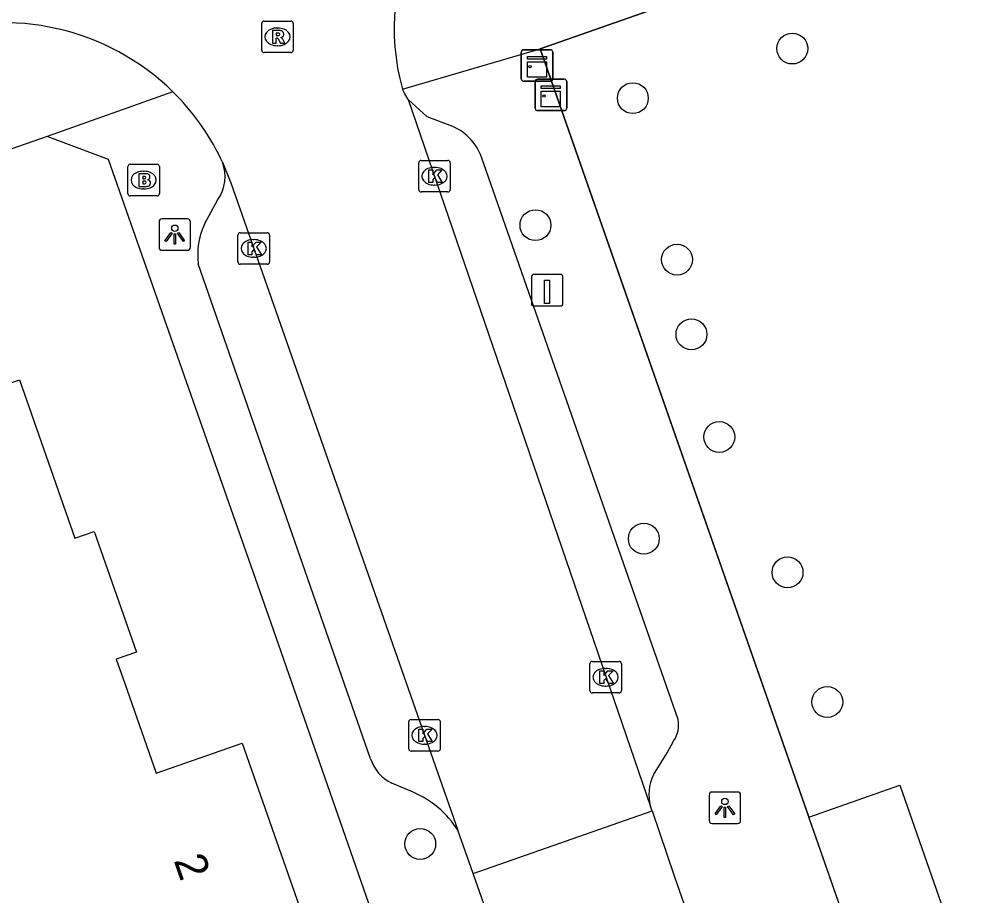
# Model space of a CAD drawing. Extents: x 158474 to 159560, y 388525 to 389605.
# Drawn here: x 158879.66 to 158910.03, y 389035.01 to 389062.8 of the extents above; entities that cross this region are included whole.
import ezdxf

# ---------------------------------------------------------------- set-up
doc = ezdxf.new("R2010")
doc.units = 0
for name, color, linetype in [('IMGEO_Boom', 7, 'Continuous'), ('IMGEO_Brandkraan', 7, 'Continuous'), ('IMGEO_Hek', 7, 'Continuous'), ('IMGEO_Kast', 7, 'Continuous'), ('IMGEO_Kolk', 7, 'Continuous'), ('IMGEO_Laadpaal', 7, 'Continuous'), ('IMGEO_Lichtpunt', 7, 'Continuous'), ('IMGEO_Pand', 7, 'Continuous'), ('IMGEO_Pand_nummerreeks', 7, 'Continuous'), ('IMGEO_Rijbaan_lokaal_open', 7, 'Continuous'), ('IMGEO_Rioolput', 7, 'Continuous'), ('IMGEO_Voetpad_open', 7, 'Continuous')]:
    doc.layers.add(name, color=color, linetype=linetype)

msp = doc.modelspace()

# ---------------------------------------------------------------- linework, layer by layer
at = {"layer": 'IMGEO_Boom'}
for centre in [(158904.153, 389061.867), (158899.103, 389060.295), (158896.016, 389056.269), (158900.503, 389055.178), (158900.959, 389052.807), (158901.84, 389049.556), (158899.449, 389046.331), (158904.004, 389045.264), (158905.262, 389041.157), (158892.365, 389036.657)]:
    msp.add_circle(centre, 0.489, dxfattribs=at)
at = {"layer": 'IMGEO_Brandkraan'}
for p, q in [((158883.101, 389057.272), (158883.101, 389058.124)), ((158883.176, 389058.198), (158884.028, 389058.198)), ((158884.102, 389058.124), (158884.102, 389057.272)), ((158883.589, 389057.978), (158883.614, 389057.978)), ((158883.612, 389057.418), (158883.587, 389057.418)), ((158884.028, 389057.198), (158883.176, 389057.198))]:
    msp.add_line(p, q, dxfattribs=at)
for points in [[(158883.101, 389057.272), (158883.101, 389058.124)], [(158883.176, 389058.198), (158884.028, 389058.198)], [(158884.102, 389058.124), (158884.102, 389057.272)], [(158883.449, 389057.898), (158883.449, 389057.498), (158883.662, 389057.498)], [(158883.68, 389057.898), (158883.449, 389057.898)], [(158883.628, 389057.817), (158883.574, 389057.817), (158883.574, 389057.741)], [(158883.574, 389057.741), (158883.627, 389057.741)], [(158883.636, 389057.665), (158883.574, 389057.665), (158883.574, 389057.584)], [(158883.574, 389057.584), (158883.636, 389057.584)], [(158884.028, 389057.198), (158883.176, 389057.198)]]:
    msp.add_lwpolyline(points, dxfattribs=at)
for centre, radius, start, end in [((158883.178, 389058.122), 0.0765, 91.552, 178.448), ((158883.178, 389058.122), 0.0765, 91.552, 178.448), ((158884.026, 389058.122), 0.0765, 1.552, 88.448), ((158884.026, 389058.122), 0.0765, 1.552, 88.448), ((158883.629, 389057.779), 0.0379, 267.8285, 90.9355), ((158883.684, 389057.753), 0.145, 59.4692, 91.5367), ((158883.709, 389057.8), 0.0922, 285.5137, 58.1501), ((158883.714, 389057.608), 0.105, 301.3115, 78.989), ((158883.637, 389057.624), 0.0404, 269.8759, 90.5077), ((158883.668, 389057.749), 0.251, 268.6676, 293.5347), ((158883.178, 389057.274), 0.0765, 181.552, 268.448), ((158883.178, 389057.274), 0.0765, 181.552, 268.448), ((158884.026, 389057.274), 0.0765, 271.552, 358.448), ((158884.026, 389057.274), 0.0765, 271.552, 358.448)]:
    msp.add_arc(centre, radius, start, end, dxfattribs=at)
for centre, major_axis, ratio, start_param, end_param in [((158883.588, 389057.698), (-0.387, 0.002), 0.722429, 4.712389, 7.853982), ((158883.613, 389057.698), (-0.39, 0.002), 0.717154, 1.570796, 4.712389)]:
    msp.add_ellipse(centre, major_axis=major_axis, ratio=ratio, start_param=start_param, end_param=end_param, dxfattribs=at)
at = {"layer": 'IMGEO_Hek'}
for points in [[(158896.162, 389061.862), (158944.163, 389078.658), (158945.287, 389079.051)], [(158917.921, 389008.881), (158915.039, 389007.876), (158896.162, 389061.862)]]:
    msp.add_lwpolyline(points, dxfattribs=at)
at = {"layer": 'IMGEO_Kast'}
for p, q in [((158895.567, 389060.905), (158895.567, 389061.746)), ((158895.567, 389061.746), (158895.567, 389060.905)), ((158895.642, 389061.83), (158896.483, 389061.83)), ((158896.483, 389061.83), (158895.642, 389061.83)), ((158896.567, 389061.755), (158896.567, 389060.914)), ((158896.567, 389060.914), (158896.567, 389061.755)), ((158896.492, 389060.83), (158895.651, 389060.83)), ((158895.651, 389060.83), (158896.492, 389060.83)), ((158896.007, 389059.974), (158896.007, 389060.815)), ((158896.007, 389060.815), (158896.007, 389059.974)), ((158896.082, 389060.899), (158896.923, 389060.899)), ((158896.923, 389060.899), (158896.082, 389060.899)), ((158897.007, 389060.824), (158897.007, 389059.983)), ((158897.007, 389059.983), (158897.007, 389060.824)), ((158896.932, 389059.899), (158896.091, 389059.899)), ((158896.091, 389059.899), (158896.932, 389059.899))]:
    msp.add_line(p, q, dxfattribs=at)
for points in [[(158895.762, 389061.62), (158896.362, 389061.62), (158896.362, 389061.535), (158895.762, 389061.535), (158895.762, 389061.62)], [(158895.762, 389061.445), (158896.362, 389061.445), (158896.362, 389060.956), (158895.762, 389060.956), (158895.762, 389061.445)], [(158896.202, 389060.689), (158896.802, 389060.689), (158896.802, 389060.604), (158896.202, 389060.604), (158896.202, 389060.689)], [(158896.202, 389060.514), (158896.802, 389060.514), (158896.802, 389060.025), (158896.202, 389060.025), (158896.202, 389060.514)]]:
    msp.add_lwpolyline(points, dxfattribs=at)
for centre in [(158895.846, 389061.294), (158896.286, 389060.363)]:
    msp.add_circle(centre, 0.0377, dxfattribs=at)
for centre, start, end in [((158895.645, 389061.752), 92.4484, 184.2845), ((158895.645, 389061.752), 92.4484, 184.2845), ((158896.489, 389061.752), 2.4484, 94.2845), ((158896.489, 389061.752), 2.4484, 94.2845), ((158895.645, 389060.908), 182.4484, 274.2845), ((158895.645, 389060.908), 182.4484, 274.2845), ((158896.085, 389060.821), 92.4484, 184.2845), ((158896.085, 389060.821), 92.4484, 184.2845), ((158896.489, 389060.908), 272.4484, 4.2845), ((158896.489, 389060.908), 272.4484, 4.2845), ((158896.929, 389060.821), 2.4484, 94.2845), ((158896.929, 389060.821), 2.4484, 94.2845), ((158896.085, 389059.977), 182.4484, 274.2845), ((158896.085, 389059.977), 182.4484, 274.2845), ((158896.929, 389059.977), 272.4484, 4.2845), ((158896.929, 389059.977), 272.4484, 4.2845)]:
    msp.add_arc(centre, 0.0779, start, end, dxfattribs=at)
at = {"layer": 'IMGEO_Kolk'}
for p, q in [((158892.391, 389058.321), (158893.243, 389058.321)), ((158892.316, 389057.395), (158892.316, 389058.247)), ((158892.804, 389058.101), (158892.829, 389058.101)), ((158893.317, 389058.247), (158893.317, 389057.395)), ((158892.827, 389057.541), (158892.802, 389057.541)), ((158893.243, 389057.321), (158892.391, 389057.321)), ((158886.589, 389055.105), (158886.589, 389055.957)), ((158886.664, 389056.031), (158887.516, 389056.031)), ((158887.59, 389055.957), (158887.59, 389055.105)), ((158887.077, 389055.811), (158887.102, 389055.811)), ((158887.1, 389055.251), (158887.075, 389055.251)), ((158887.516, 389055.031), (158886.664, 389055.031)), ((158897.739, 389041.515), (158897.739, 389042.367)), ((158897.814, 389042.441), (158898.666, 389042.441)), ((158898.227, 389042.221), (158898.252, 389042.221)), ((158898.74, 389042.367), (158898.74, 389041.515)), ((158898.25, 389041.661), (158898.225, 389041.661)), ((158898.666, 389041.441), (158897.814, 389041.441)), ((158892.001, 389039.673), (158892.001, 389040.525)), ((158892.076, 389040.599), (158892.928, 389040.599)), ((158892.489, 389040.379), (158892.514, 389040.379)), ((158893.002, 389040.525), (158893.002, 389039.673)), ((158892.512, 389039.819), (158892.487, 389039.819)), ((158892.928, 389039.599), (158892.076, 389039.599))]:
    msp.add_line(p, q, dxfattribs=at)
for points in [[(158892.391, 389058.321), (158893.243, 389058.321)], [(158892.316, 389057.395), (158892.316, 389058.247)], [(158892.637, 389058.021), (158892.76, 389058.021), (158892.76, 389057.87), (158892.89, 389058.021), (158893.054, 389058.021), (158892.908, 389057.87), (158893.061, 389057.621), (158892.909, 389057.621), (158892.824, 389057.785), (158892.76, 389057.718), (158892.76, 389057.621), (158892.637, 389057.621), (158892.637, 389058.021)], [(158893.317, 389058.247), (158893.317, 389057.395)], [(158893.243, 389057.321), (158892.391, 389057.321)], [(158886.589, 389055.105), (158886.589, 389055.957)], [(158886.664, 389056.031), (158887.516, 389056.031)], [(158887.59, 389055.957), (158887.59, 389055.105)], [(158886.91, 389055.731), (158887.033, 389055.731), (158887.033, 389055.58), (158887.163, 389055.731), (158887.327, 389055.731), (158887.181, 389055.58), (158887.334, 389055.331), (158887.182, 389055.331), (158887.097, 389055.495), (158887.033, 389055.428), (158887.033, 389055.331), (158886.91, 389055.331), (158886.91, 389055.731)], [(158887.516, 389055.031), (158886.664, 389055.031)], [(158897.739, 389041.515), (158897.739, 389042.367)], [(158897.814, 389042.441), (158898.666, 389042.441)], [(158898.74, 389042.367), (158898.74, 389041.515)], [(158898.06, 389042.141), (158898.183, 389042.141), (158898.183, 389041.99), (158898.313, 389042.141), (158898.477, 389042.141), (158898.331, 389041.99), (158898.484, 389041.741), (158898.332, 389041.741), (158898.247, 389041.905), (158898.183, 389041.838), (158898.183, 389041.741), (158898.06, 389041.741), (158898.06, 389042.141)], [(158898.666, 389041.441), (158897.814, 389041.441)], [(158892.001, 389039.673), (158892.001, 389040.525)], [(158892.076, 389040.599), (158892.928, 389040.599)], [(158893.002, 389040.525), (158893.002, 389039.673)], [(158892.322, 389040.299), (158892.445, 389040.299), (158892.445, 389040.148), (158892.575, 389040.299), (158892.739, 389040.299), (158892.593, 389040.148), (158892.746, 389039.899), (158892.594, 389039.899), (158892.509, 389040.063), (158892.445, 389039.996), (158892.445, 389039.899), (158892.322, 389039.899), (158892.322, 389040.299)], [(158892.928, 389039.599), (158892.076, 389039.599)]]:
    msp.add_lwpolyline(points, dxfattribs=at)
for centre, start, end in [((158892.393, 389058.245), 91.552, 178.448), ((158892.393, 389058.245), 91.552, 178.448), ((158893.241, 389058.245), 1.552, 88.448), ((158893.241, 389058.245), 1.552, 88.448), ((158892.393, 389057.397), 181.552, 268.448), ((158892.393, 389057.397), 181.552, 268.448), ((158893.241, 389057.397), 271.552, 358.448), ((158893.241, 389057.397), 271.552, 358.448), ((158886.666, 389055.955), 91.552, 178.448), ((158886.666, 389055.955), 91.552, 178.448), ((158887.514, 389055.955), 1.552, 88.448), ((158887.514, 389055.955), 1.552, 88.448), ((158886.666, 389055.107), 181.552, 268.448), ((158886.666, 389055.107), 181.552, 268.448), ((158887.514, 389055.107), 271.552, 358.448), ((158887.514, 389055.107), 271.552, 358.448), ((158897.816, 389042.365), 91.552, 178.448), ((158897.816, 389042.365), 91.552, 178.448), ((158898.664, 389042.365), 1.552, 88.448), ((158898.664, 389042.365), 1.552, 88.448), ((158897.816, 389041.517), 181.552, 268.448), ((158897.816, 389041.517), 181.552, 268.448), ((158898.664, 389041.517), 271.552, 358.448), ((158898.664, 389041.517), 271.552, 358.448), ((158892.078, 389040.523), 91.552, 178.448), ((158892.078, 389040.523), 91.552, 178.448), ((158892.926, 389040.523), 1.552, 88.448), ((158892.926, 389040.523), 1.552, 88.448), ((158892.078, 389039.675), 181.552, 268.448), ((158892.078, 389039.675), 181.552, 268.448), ((158892.926, 389039.675), 271.552, 358.448), ((158892.926, 389039.675), 271.552, 358.448)]:
    msp.add_arc(centre, 0.0765, start, end, dxfattribs=at)
for centre, major_axis, ratio, start_param, end_param in [((158892.803, 389057.821), (-0.387, 0.002), 0.722429, 4.712389, 7.853982), ((158892.828, 389057.821), (-0.39, 0.002), 0.717154, 1.570796, 4.712389), ((158887.076, 389055.531), (-0.387, 0.002), 0.722429, 4.712389, 7.853982), ((158887.101, 389055.531), (-0.39, 0.002), 0.717154, 1.570796, 4.712389), ((158898.226, 389041.941), (-0.387, 0.002), 0.722429, 4.712389, 7.853982), ((158898.251, 389041.941), (-0.39, 0.002), 0.717154, 1.570796, 4.712389), ((158892.488, 389040.099), (-0.387, 0.002), 0.722429, 4.712389, 7.853982), ((158892.513, 389040.099), (-0.39, 0.002), 0.717154, 1.570796, 4.712389)]:
    msp.add_ellipse(centre, major_axis=major_axis, ratio=ratio, start_param=start_param, end_param=end_param, dxfattribs=at)
at = {"layer": 'IMGEO_Laadpaal'}
for p, q in [((158896.804, 389054.708), (158895.963, 389054.708)), ((158896.804, 389054.708), (158895.963, 389054.708)), ((158895.888, 389054.624), (158895.888, 389053.783)), ((158895.888, 389054.624), (158895.888, 389053.783)), ((158896.888, 389053.792), (158896.888, 389054.633)), ((158896.888, 389053.792), (158896.888, 389054.633)), ((158895.972, 389053.708), (158896.813, 389053.708)), ((158895.972, 389053.708), (158896.813, 389053.708))]:
    msp.add_line(p, q, dxfattribs=at)
msp.add_lwpolyline([(158896.303, 389054.521), (158896.463, 389054.521), (158896.463, 389053.788), (158896.303, 389053.788), (158896.303, 389054.521)], dxfattribs=at)
for centre, start, end in [((158895.966, 389054.63), 92.4484, 184.2845), ((158895.966, 389054.63), 92.4484, 184.2845), ((158896.81, 389054.63), 2.4484, 94.2845), ((158896.81, 389054.63), 2.4484, 94.2845), ((158895.966, 389053.786), 182.4484, 274.2845), ((158895.966, 389053.786), 182.4484, 274.2845), ((158896.81, 389053.786), 272.4484, 4.2845), ((158896.81, 389053.786), 272.4484, 4.2845)]:
    msp.add_arc(centre, 0.0779, start, end, dxfattribs=at)
at = {"layer": 'IMGEO_Lichtpunt'}
for p, q in [((158884.992, 389056.47), (158884.184, 389056.47)), ((158884.992, 389056.47), (158884.184, 389056.47)), ((158884.09, 389056.375), (158884.09, 389055.568)), ((158884.09, 389056.375), (158884.09, 389055.568)), ((158885.086, 389055.568), (158885.086, 389056.375)), ((158885.086, 389055.568), (158885.086, 389056.375)), ((158884.184, 389055.474), (158884.992, 389055.474)), ((158884.184, 389055.474), (158884.992, 389055.474)), ((158902.421, 389038.3), (158901.613, 389038.3)), ((158902.421, 389038.3), (158901.613, 389038.3)), ((158901.519, 389038.205), (158901.519, 389037.398)), ((158901.519, 389038.205), (158901.519, 389037.398)), ((158902.515, 389037.398), (158902.515, 389038.205)), ((158902.515, 389037.398), (158902.515, 389038.205)), ((158901.613, 389037.304), (158902.421, 389037.304)), ((158901.613, 389037.304), (158902.421, 389037.304))]:
    msp.add_line(p, q, dxfattribs=at)
for points in [[(158884.464, 389056.039), (158884.503, 389056.011), (158884.315, 389055.749), (158884.277, 389055.776), (158884.464, 389056.039)], [(158884.566, 389055.991), (158884.613, 389055.991), (158884.613, 389055.669), (158884.566, 389055.669), (158884.566, 389055.991)], [(158884.676, 389056.011), (158884.714, 389056.038), (158884.901, 389055.776), (158884.862, 389055.748), (158884.676, 389056.011)], [(158901.893, 389037.869), (158901.932, 389037.841), (158901.744, 389037.579), (158901.706, 389037.606), (158901.893, 389037.869)], [(158901.995, 389037.821), (158902.042, 389037.821), (158902.042, 389037.499), (158901.995, 389037.499), (158901.995, 389037.821)], [(158902.105, 389037.841), (158902.143, 389037.868), (158902.33, 389037.606), (158902.291, 389037.578), (158902.105, 389037.841)]]:
    msp.add_lwpolyline(points, dxfattribs=at)
for centre in [(158884.589, 389056.173), (158902.018, 389038.003)]:
    msp.add_circle(centre, 0.0994, dxfattribs=at)
for centre, start, end in [((158884.184, 389056.375), 90, 180), ((158884.184, 389056.375), 90, 180), ((158884.992, 389056.375), 0, 90), ((158884.992, 389056.375), 0, 90), ((158884.184, 389055.568), 180, 270), ((158884.184, 389055.568), 180, 270), ((158884.992, 389055.568), 270, 0), ((158884.992, 389055.568), 270, 360), ((158901.613, 389038.205), 90, 180), ((158901.613, 389038.205), 90, 180), ((158902.421, 389038.205), 0, 90), ((158902.421, 389038.205), 0, 90), ((158901.613, 389037.398), 180, 270), ((158901.613, 389037.398), 180, 270), ((158902.421, 389037.398), 270, 0), ((158902.421, 389037.398), 270, 360)]:
    msp.add_arc(centre, 0.0946, start, end, dxfattribs=at)
at = {"layer": 'IMGEO_Pand'}
msp.add_lwpolyline([(158873.166, 389051.943), (158875.97, 389052.924), (158876.857, 389050.386), (158879.666, 389051.368), (158881.422, 389046.344), (158882.036, 389046.559), (158883.371, 389042.74), (158882.734, 389042.517), (158883.004, 389041.745), (158883.998, 389038.902), (158886.723, 389039.855), (158888.749, 389034.058), (158876.999, 389029.951), (158876.478, 389031.44), (158874.971, 389035.753), (158877.757, 389036.727), (158876.316, 389040.848), (158876.499, 389040.912), (158875.72, 389043.139)], dxfattribs=at)
at = {"layer": 'IMGEO_Rijbaan_lokaal_open'}
for points in [[(158891.985, 389060.255), (158891.862, 389060.457), (158891.802, 389060.585)], [(158891.985, 389060.255), (158899.664, 389037.842)], [(158886.097, 389058.268), (158886.041, 389058.389)], [(158886.097, 389058.268), (158886.361, 389057.615), (158893.559, 389037.09)], [(158894.04, 389035.718), (158899.71, 389037.706)], [(158899.71, 389037.706), (158899.664, 389037.842)], [(158899.71, 389037.706), (158900.416, 389035.646), (158901.59, 389032.251)], [(158894.04, 389035.718), (158893.559, 389037.09)], [(158895.95, 389030.273), (158894.04, 389035.718)]]:
    msp.add_lwpolyline(points, dxfattribs=at)
for centre, radius, start, end in [((158898.547, 389062.474), 7.005, 109.5953, 195.6447), ((158879.182, 389055.065), 7.62, 45.452, 109.0103), ((158879.214, 389055.084), 7.585, 25.8354, 45.5275)]:
    msp.add_arc(centre, radius, start, end, dxfattribs=at)
at = {"layer": 'IMGEO_Rioolput'}
for p, q in [((158887.343, 389061.812), (158887.343, 389062.664)), ((158887.418, 389062.738), (158888.27, 389062.738)), ((158888.344, 389062.664), (158888.344, 389061.812)), ((158887.831, 389062.518), (158887.856, 389062.518)), ((158887.854, 389061.958), (158887.829, 389061.958)), ((158888.27, 389061.738), (158887.418, 389061.738))]:
    msp.add_line(p, q, dxfattribs=at)
for points in [[(158887.343, 389061.812), (158887.343, 389062.664)], [(158887.418, 389062.738), (158888.27, 389062.738)], [(158888.344, 389062.664), (158888.344, 389061.812)], [(158887.932, 389062.436), (158887.68, 389062.438), (158887.68, 389062.038)], [(158887.858, 389062.357), (158887.804, 389062.357), (158887.804, 389062.276)], [(158887.804, 389062.276), (158887.856, 389062.276)], [(158887.68, 389062.038), (158887.804, 389062.038), (158887.804, 389062.2), (158887.815, 389062.2)], [(158887.862, 389062.171), (158887.933, 389062.038), (158888.073, 389062.038), (158888.008, 389062.164)], [(158888.27, 389061.738), (158887.418, 389061.738)]]:
    msp.add_lwpolyline(points, dxfattribs=at)
for centre, radius, start, end in [((158887.42, 389062.662), 0.0765, 91.552, 178.448), ((158887.42, 389062.662), 0.0765, 91.552, 178.448), ((158888.268, 389062.662), 0.0765, 1.552, 88.448), ((158888.268, 389062.662), 0.0765, 1.552, 88.448), ((158887.84, 389062.465), 0.19, 274.7715, 282.9687), ((158887.864, 389062.261), 0.0964, 77.0061, 93.1865), ((158887.878, 389062.318), 0.0378, 276.6634, 79.6772), ((158887.931, 389062.326), 0.109, 350.3612, 89.416), ((158887.929, 389062.326), 0.112, 277.5842, 350.9817), ((158887.814, 389062.147), 0.0533, 26.0293, 88.6989), ((158887.913, 389062.111), 0.108, 29.5134, 73.7905), ((158887.42, 389061.814), 0.0765, 181.552, 268.448), ((158887.42, 389061.814), 0.0765, 181.552, 268.448), ((158888.268, 389061.814), 0.0765, 271.552, 358.448), ((158888.268, 389061.814), 0.0765, 271.552, 358.448)]:
    msp.add_arc(centre, radius, start, end, dxfattribs=at)
for centre, major_axis, ratio, start_param, end_param in [((158887.83, 389062.238), (-0.387, 0.002), 0.722429, 4.712389, 7.853982), ((158887.855, 389062.238), (-0.39, 0.002), 0.717154, 1.570796, 4.712389)]:
    msp.add_ellipse(centre, major_axis=major_axis, ratio=ratio, start_param=start_param, end_param=end_param, dxfattribs=at)
at = {"layer": 'IMGEO_Voetpad_open'}
for points in [[(158987.214, 389095.134), (158946.512, 389080.965), (158945.287, 389079.051), (158944.163, 389078.658), (158896.162, 389061.862)], [(158891.802, 389060.585), (158896.162, 389061.862)], [(158896.162, 389061.862), (158904.678, 389037.508)], [(158884.528, 389060.496), (158880.543, 389059.085)], [(158893.311, 389059.427), (158892.587, 389059.705), (158891.985, 389060.255)], [(158880.543, 389059.085), (158818.621, 389037.472), (158790.211, 389000), (158784.237, 388992.09)], [(158891.149, 389033.581), (158887.717, 389043.445), (158882.492, 389058.35), (158880.543, 389059.085)], [(158900.542, 389040.6), (158894.303, 389058.425)], [(158885.531, 389056.304), (158885.949, 389057.079)], [(158890.791, 389039.359), (158885.33, 389055.046)], [(158899.756, 389038.844), (158900.192, 389039.541), (158900.405, 389039.938)], [(158892.139, 389038.295), (158891.465, 389038.586)], [(158904.678, 389037.508), (158907.559, 389038.515), (158909.555, 389032.805)], [(158906.675, 389031.798), (158904.678, 389037.508)]]:
    msp.add_lwpolyline(points, dxfattribs=at)
for centre, radius, start, end in [((158892.743, 389057.873), 1.655, 19.497, 69.9284), ((158884.936, 389057.809), 1.249, 324.23, 21.5793), ((158887.647, 389055.321), 2.334, 155.0825, 186.7618), ((158899.599, 389040.45), 0.955, 327.5865, 9.029), ((158892.023, 389039.753), 1.294, 197.7333, 244.4388), ((158900.999, 389038.225), 1.389, 153.5137, 195.9944), ((158890.903, 389035.399), 3.149, 32.4804, 66.8843)]:
    msp.add_arc(centre, radius, start, end, dxfattribs=at)

# ---------------------------------------------------------------- texts
at = {"layer": 'IMGEO_Pand_nummerreeks'}
msp.add_text('2', height=1, rotation=289.2641, dxfattribs=at).set_placement((158884.548, 389036.137))

doc.saveas('drawing.dxf')
